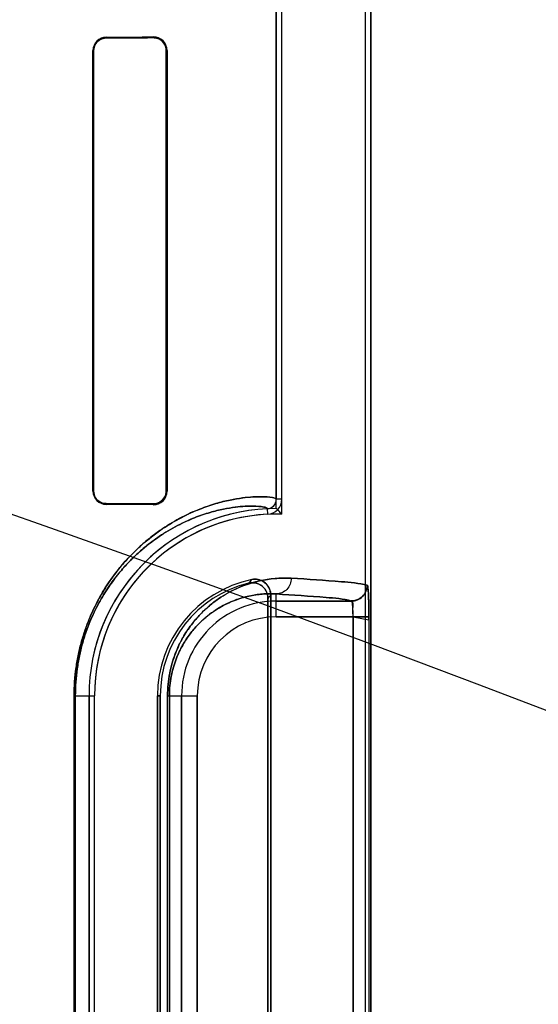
# Model space of a CAD drawing. Header units: millimetres. Extents: x 0 to 297, y 0 to 210.
# Tile 377 of 455: x 242.861 to 242.976, y 158.521 to 158.74. Entities that reach past the tile are written whole.
import ezdxf

# ---------------------------------------------------------------- set-up
doc = ezdxf.new("R2010")
doc.units = ezdxf.units.MM
doc.header["$LTSCALE"] = 16.335
doc.layers.get('0').update_dxf_attribs({"linetype": 'CONTINUOUS'})
for name, color, linetype in [('AXES_REF', 7, 'CONTINUOUS'), ('INTFCLR_1', 7, 'CONTINUOUS'), ('INTFCLR_72935', 7, 'CONTINUOUS')]:
    doc.layers.add(name, color=color, linetype=linetype)

msp = doc.modelspace()

# ---------------------------------------------------------------- linework, layer by layer
at = {"color": 7, "linetype": 'Continuous'}
for radius in [6.787079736, 6.7865, 6.743039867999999]:
    msp.add_circle((241.4889104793, 154.7114782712), radius, dxfattribs=at)
msp.add_arc((241.4889104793, 154.7114782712), 6.72, 278.2771290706, 261.7228709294, dxfattribs=at)
at = {"layer": 'AXES_REF', "color": 9, "linetype": 'Continuous'}
msp.add_circle((241.4889104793, 154.7114782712), 4.150003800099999, dxfattribs=at)
at = {"layer": 'AXES_REF', "color": 7, "linetype": 'Continuous'}
msp.add_arc((241.4889104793, 154.7114782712), 6.874, 113.0826847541, 66.9173152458, dxfattribs=at)
at = {"layer": 'AXES_REF', "color": 9, "linetype": 'Continuous'}
msp.add_arc((241.4889104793, 154.7114782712), 6.191158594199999, 94.4118118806, 85.5881881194, dxfattribs=at)
at = {"layer": 'INTFCLR_1', "color": 6, "linetype": 'Continuous'}
for p, q in [((242.9181925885, 159.0308693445), (242.9181925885, 158.6331548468)), ((242.9194268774, 158.6331548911), (242.9194268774, 159.0308575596)), ((242.9379582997, 159.0304801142), (242.9379582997, 157.1614683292)), ((242.9391925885, 159.0304683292), (242.9391925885, 157.1614683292)), ((242.8774412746, 158.7329683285), (242.8774412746, 158.6349683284)), ((242.877586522, 158.7329683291), (242.877586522, 158.634968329)), ((242.893721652, 158.634968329), (242.893721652, 158.7329683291)), ((242.8938990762, 158.6349683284), (242.8938990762, 158.7329683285)), ((242.916345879, 158.399812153), (242.916345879, 158.6111245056)), ((242.9169582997, 158.6118924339), (242.9169582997, 158.3990442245)), ((242.876555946, 158.5894683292), (242.876555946, 158.4214683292)), ((242.8777902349, 158.4214683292), (242.8777902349, 158.5894683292)), ((242.8917902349, 158.4214683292), (242.8917902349, 158.5894683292)), ((242.8924026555, 158.5894683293), (242.8924026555, 158.4214683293))]:
    msp.add_line(p, q, dxfattribs=at)
at = {"layer": 'INTFCLR_1', "color": 9, "linetype": 'Continuous'}
for p, q in [((242.880356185, 158.7357532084), (242.880356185, 158.7359033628)), ((242.890856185, 158.7359844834), (242.890856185, 158.7358153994)), ((242.8774412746, 158.7329683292), (242.877586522, 158.7329683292)), ((242.893721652, 158.7329683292), (242.8938990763, 158.7329683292)), ((242.877586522, 158.6349683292), (242.8774412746, 158.6349683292)), ((242.8938990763, 158.6349683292), (242.893721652, 158.6349683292)), ((242.9194268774, 158.6331546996), (242.9181925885, 158.6331546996)), ((242.880356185, 158.6320332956), (242.880356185, 158.6321834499)), ((242.890856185, 158.632121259), (242.890856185, 158.631952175)), ((242.916193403, 158.6310569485), (242.9162526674, 158.6298240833)), ((242.9181925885, 158.6070288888), (242.9181925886, 158.612099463)), ((242.9349151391, 158.6105283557), (242.9181925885, 158.6105283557)), ((242.9181925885, 158.6070288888), (242.9387884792, 158.6070288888)), ((242.9352921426, 158.4039077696), (242.9352921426, 158.6070288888)), ((242.9387884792, 158.6070288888), (242.9387884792, 158.4039077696)), ((242.8732516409, 158.4214683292), (242.8732516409, 158.5894683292)), ((242.8732516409, 158.5894683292), (242.8777902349, 158.5894683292)), ((242.8735098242, 158.5894683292), (242.8735098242, 158.4214683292)), ((242.8917902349, 158.5894683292), (242.8924026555, 158.5894683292)), ((242.8940143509, 158.4214683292), (242.8940143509, 158.5894683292)), ((242.8940143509, 158.5894683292), (242.900632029, 158.5894683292)), ((242.8944233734, 158.5894683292), (242.8944233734, 158.4214683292)), ((242.897132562, 158.5894683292), (242.897132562, 158.4214683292)), ((242.900632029, 158.4214683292), (242.900632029, 158.5894683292))]:
    msp.add_line(p, q, dxfattribs=at)
at = {"layer": 'INTFCLR_1', "color": 7, "linetype": 'Continuous'}
for points in [[(242.8917127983, 158.7356891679), (242.8916285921, 158.7357136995), (242.8915417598, 158.7357360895), (242.8914523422, 158.7357561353), (242.8913607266, 158.7357735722), (242.8912666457, 158.7357882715), (242.8911691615, 158.7358001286), (242.8910680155, 158.7358088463), (242.8909636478, 158.7358140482), (242.890856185, 158.7358153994)], [(242.890856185, 158.632121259), (242.8909635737, 158.6321226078), (242.8910679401, 158.6321278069), (242.8911691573, 158.6321365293), (242.8912668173, 158.6321484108), (242.891361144, 158.6321631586), (242.891452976, 158.6321806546), (242.891542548, 158.6322007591), (242.8916295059, 158.6322232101), (242.891713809, 158.6322478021)]]:
    msp.add_lwpolyline(points, dxfattribs=at)
at = {"layer": 'INTFCLR_1', "color": 6, "linetype": 'Continuous'}
for centre, radius, start, end in [((242.880376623, 158.7329680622), 0.0029353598, 90.3989334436, 179.9948008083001), ((242.8908823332, 158.7329678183), 0.003016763, 0.009691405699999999, 90.49662300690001), ((242.8803766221, 158.634968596), 0.0029353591, 180.0052227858, 269.6010829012), ((242.8908823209, 158.6349688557), 0.0030167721, 269.503613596, 359.9899854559), ((242.9160924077, 158.6331546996), 0.0021001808, 272.75556684, 360), ((242.9160924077, 158.6331546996), 0.0033344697, 272.7547926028, 1.17707e-05), ((242.9181925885, 158.5894683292), 0.0416366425, 92.75211805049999, 179.9999999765), ((242.9181925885, 158.5894683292), 0.0404023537, 92.7521173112, 179.9999988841), ((242.9181925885, 158.5894683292), 0.0264023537, 101.888918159, 179.9999982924), ((242.9181925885, 158.5894683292), 0.025789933, 103.835236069, 179.999999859)]:
    msp.add_arc(centre, radius, start, end, dxfattribs=at)
at = {"layer": 'INTFCLR_1', "color": 9, "linetype": 'Continuous'}
for centre, radius, start, end in [((242.9620838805, 158.5693674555), 0.0674069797, 137.040180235, 137.9559483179), ((242.9618619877, 158.5754537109), 0.0578283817, 140.9411471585, 141.9143409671), ((242.9181925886, 158.5894683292), 0.0210600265, 89.99999999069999, 179.9999999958), ((242.9181925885, 158.5894683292), 0.0175605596, 90.00000006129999, 179.9999997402)]:
    msp.add_arc(centre, radius, start, end, dxfattribs=at)
at = {"layer": 'INTFCLR_1', "color": 6, "linetype": 'Continuous'}
for centre, major_axis, start_param, end_param in [((242.553106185, 158.7364683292), (0.3650864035, 0), -0.4592997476, -0.3894356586), ((242.553106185, 158.7364683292), (0.3860864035, 0), -0.5593349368, -0.5057648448), ((242.553106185, 158.6314683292), (0.3860864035, 0), 0.5057648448, 0.5593349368), ((242.553106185, 158.6314683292), (0.3650864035, 0), 0.3894356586, 0.4592997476)]:
    msp.add_ellipse(centre, major_axis=major_axis, ratio=0.0034906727, start_param=start_param, end_param=end_param, dxfattribs=at)
for points, knots in [([(242.8803561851, 158.7357532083), (242.8798146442, 158.7357501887), (242.8783752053, 158.7353336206), (242.877586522, 158.7338366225), (242.877586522, 158.7329683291)], [0, 0, 0, 0, 0.3841203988, 1, 1, 1, 1]), ([(242.877586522, 158.634968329), (242.877586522, 158.6344925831), (242.8779308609, 158.6330658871), (242.8794280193, 158.6321886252), (242.8803561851, 158.6321834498)], [0, 0, 0, 0, 0.3388681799, 1, 1, 1, 1]), ([(242.9127533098, 158.6153043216), (242.9133015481, 158.6154197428), (242.9144737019, 158.615378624), (242.9163040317, 158.6143462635), (242.9169582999, 158.6128038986), (242.9169582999, 158.6118924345)], [0, 0, 0, 0, 0.2757344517, 0.5514160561, 1, 1, 1, 1]), ([(242.916345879, 158.6111245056), (242.916345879, 158.6116960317), (242.9160538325, 158.6128537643), (242.9146196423, 158.6144450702), (242.9129292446, 158.6147326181), (242.9120254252, 158.6145100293)], [0, 0, 0, 0, 0.2761842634, 0.5501881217, 1, 1, 1, 1])]:
    msp.add_open_spline(points, degree=3, knots=knots, dxfattribs=at)
at = {"layer": 'INTFCLR_1', "color": 7, "linetype": 'Continuous'}
for points, knots in [([(242.893721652, 158.7329683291), (242.893721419, 158.7334549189), (242.8933678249, 158.7349267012), (242.8918146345, 158.7358091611), (242.890856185, 158.7358153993)], [0, 0, 0, 0, 0.336726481, 1, 1, 1, 1]), ([(242.890856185, 158.6321212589), (242.891430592, 158.6321257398), (242.8929211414, 158.6325431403), (242.8937250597, 158.6340899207), (242.893721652, 158.634968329)], [0, 0, 0, 0, 0.3953805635, 1, 1, 1, 1]), ([(242.9383651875, 158.6140721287), (242.9383683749, 158.6134013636), (242.9380226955, 158.6122193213), (242.9367161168, 158.6108992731), (242.9355388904, 158.6105473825), (242.9348727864, 158.610550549)], [0, 0, 0, 0, 0.3692997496, 0.633266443, 1, 1, 1, 1]), ([(242.9349151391, 158.6105283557), (242.9358062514, 158.6105293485), (242.9376623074, 158.6112786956), (242.9384070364, 158.6131355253), (242.9384080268, 158.6140278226)], [0, 0, 0, 0, 0.4996677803, 1, 1, 1, 1]), ([(242.9383651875, 158.6140721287), (242.9385030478, 158.6142363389), (242.9386261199, 158.6127762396), (242.9387088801, 158.6119096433), (242.9387764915, 158.6094672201), (242.9387884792, 158.6079137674), (242.9387884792, 158.6070288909)], [0, 0, 0, 0, 0.090819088, 0.3065073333, 0.6251820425, 1, 1, 1, 1]), ([(242.9387884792, 158.6070288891), (242.9387884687, 158.607675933), (242.9387821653, 158.608920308), (242.9387410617, 158.6106642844), (242.9386925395, 158.6123586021), (242.9385523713, 158.6134450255), (242.9384080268, 158.6140278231)], [0, 0, 0, 0, 0.2764955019, 0.5316615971, 0.7456750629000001, 1, 1, 1, 1]), ([(242.9352921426, 158.6070288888), (242.9352921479, 158.6072540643), (242.9352876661, 158.6081343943), (242.9352083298, 158.6093658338), (242.9351273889, 158.6101211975), (242.93495994, 158.6106022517), (242.9348727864, 158.610550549)], [0, 0, 0, 0, 0.1877948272, 0.7473227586, 0.9154867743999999, 1, 1, 1, 1]), ([(242.9352921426, 158.6070288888), (242.9352921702, 158.6076146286), (242.9350995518, 158.6085531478), (242.9355011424, 158.610448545), (242.9349151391, 158.6105283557)], [0, 0, 0, 0, 0.4975901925, 1, 1, 1, 1])]:
    msp.add_open_spline(points, degree=3, knots=knots, dxfattribs=at)
at = {"layer": 'INTFCLR_1', "color": 9, "linetype": 'Continuous'}
for points, knots in [([(242.918192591, 158.633154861), (242.9181926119, 158.6332518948), (242.9178498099, 158.6334452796), (242.916817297, 158.6336490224), (242.915079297, 158.6337622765), (242.9128676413, 158.6336932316), (242.9105348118, 158.6334665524), (242.9077765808, 158.6329995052), (242.9052186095, 158.6323590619), (242.9029679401, 158.6316436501), (242.9004108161, 158.6307002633), (242.8969581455, 158.6291237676), (242.8934521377, 158.6270359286), (242.8909279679, 158.6252087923), (242.8893988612, 158.6239837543), (242.8877857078, 158.6225970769), (242.8857431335, 158.6206356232), (242.8833280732, 158.6179252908), (242.8813856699, 158.6153336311), (242.8798703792, 158.6129955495), (242.8783215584, 158.6103276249), (242.8769144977, 158.6073901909), (242.875696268, 158.6041859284), (242.8748664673, 158.6015315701), (242.8741741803, 158.5986980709), (242.8734695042, 158.5946777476), (242.8732516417, 158.5915624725), (242.8732516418, 158.5894683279)], [0, 0, 0, 0, 0.0041251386, 0.013256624, 0.0482721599, 0.0750908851, 0.1080998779, 0.1475758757, 0.194005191, 0.2200383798, 0.2479505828, 0.3098380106, 0.381104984, 0.4210116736, 0.4422270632, 0.4643841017, 0.5114301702, 0.5624937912, 0.6185532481, 0.6489211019, 0.6808998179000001, 0.7496577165, 0.7870645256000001, 0.8265679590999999, 0.8678085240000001, 0.9109729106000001, 1, 1, 1, 1]), ([(242.916193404, 158.631056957), (242.9161937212, 158.6311514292), (242.9158760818, 158.6313478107), (242.9148866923, 158.6315552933), (242.9132430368, 158.6316761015), (242.9111420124, 158.6316207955), (242.9089306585, 158.6314147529), (242.9063146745, 158.6309796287), (242.9038876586, 158.6303765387), (242.9017510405, 158.6296997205), (242.8993221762, 158.6288058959), (242.8960428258, 158.6273085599), (242.8927120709, 158.6253223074), (242.890313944, 158.6235824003), (242.8888604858, 158.6224148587), (242.8873272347, 158.6210930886), (242.8853855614, 158.6192228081), (242.8830902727, 158.616637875), (242.8812437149, 158.6141652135), (242.8798033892, 158.6119341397), (242.8783304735, 158.6093870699), (242.8769927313, 158.6065829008), (242.8758346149, 158.6035240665), (242.8750454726, 158.6009894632), (242.8743871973, 158.5982836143), (242.8737169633, 158.5944436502), (242.873509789, 158.5914684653), (242.8735098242, 158.5894683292)], [0, 0, 0, 0, 0.0042188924, 0.0133516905, 0.048284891, 0.0750250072, 0.1078940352, 0.147154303, 0.1934263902, 0.2194099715, 0.2472177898, 0.3089652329, 0.3801038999, 0.4199826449, 0.441193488, 0.4633435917, 0.5103684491, 0.5614635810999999, 0.6175595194, 0.6479869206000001, 0.6800148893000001, 0.7489116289, 0.7864124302, 0.8260117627, 0.8673817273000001, 0.9106793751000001, 1, 1, 1, 1]), ([(242.921532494, 158.61559893), (242.9204725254, 158.6156574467), (242.9182526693, 158.6156417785), (242.9147955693, 158.6151693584), (242.9110886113, 158.6141219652), (242.9079123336, 158.6126652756), (242.9053084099, 158.6110446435), (242.9036369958, 158.6097722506), (242.9023025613, 158.6085889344), (242.9009135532, 158.607218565), (242.8991982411, 158.6052091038), (242.8976557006, 158.6028693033), (242.8965171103, 158.6006888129), (242.8957070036, 158.5988028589), (242.8950051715, 158.5967166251), (242.8944549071, 158.5944446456), (242.8940971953, 158.592006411), (242.8940143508, 158.59032689), (242.8940143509, 158.589468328)], [0, 0, 0, 0, 0.0750536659, 0.1564805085, 0.2459796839, 0.3464559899, 0.4023291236, 0.4625807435, 0.4947026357, 0.5283756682, 0.6004715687, 0.6810517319, 0.7259046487, 0.7742538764, 0.8260146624, 0.8813433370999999, 0.9392998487, 1, 1, 1, 1]), ([(242.921532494, 158.61559893), (242.9215280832, 158.6147132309), (242.9208481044, 158.6128956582), (242.9190497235, 158.6121041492), (242.9181925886, 158.612099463)], [0, 0, 0, 0, 0.5081941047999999, 1, 1, 1, 1]), ([(242.9384080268, 158.6140278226), (242.9365528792, 158.6145303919), (242.9308714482, 158.6149581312), (242.9252573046, 158.6153932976), (242.921532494, 158.61559893)], [0, 0, 0, 0, 0.3400295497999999, 1, 1, 1, 1]), ([(242.9181925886, 158.612099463), (242.9172826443, 158.6121577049), (242.9153745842, 158.6121601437), (242.9123983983, 158.6117717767), (242.9092015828, 158.6108826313), (242.9064589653, 158.6096320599), (242.9042089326, 158.6082342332), (242.9024343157, 158.6068837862), (242.9006601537, 158.6052199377), (242.8989177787, 158.6031740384), (242.8975814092, 158.601140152), (242.8965944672, 158.5992436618), (242.8958918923, 158.5976019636), (242.8952831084, 158.595784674), (242.8948055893, 158.5938049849), (242.8944952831, 158.5916804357), (242.8944233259, 158.5902166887), (242.8944233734, 158.5894683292)], [0, 0, 0, 0, 0.0744477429, 0.1553151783, 0.2443339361, 0.3444117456, 0.4002041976, 0.4603600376, 0.5261873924, 0.5984175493, 0.6792891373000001, 0.724268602, 0.7728488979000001, 0.8249350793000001, 0.8805719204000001, 0.9388974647, 1, 1, 1, 1]), ([(242.9181925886, 158.612099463), (242.921883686, 158.6118938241), (242.927446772, 158.6114587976), (242.9330776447, 158.6110307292), (242.9349151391, 158.6105283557)], [0, 0, 0, 0, 0.659940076, 1, 1, 1, 1])]:
    msp.add_open_spline(points, degree=3, knots=knots, dxfattribs=at)
at = {"layer": 'INTFCLR_72935', "color": 6, "linetype": 'Continuous'}
for p, q in [((242.9181925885, 158.6311049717), (242.9181925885, 159.0308693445)), ((242.9194268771, 158.6298518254), (242.9194268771, 159.030845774)), ((242.9379582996, 159.0304918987), (242.9379582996, 157.1614683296)), ((242.9391925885, 157.1614683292), (242.9391925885, 159.0304683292)), ((242.8774412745, 158.6349683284), (242.8774412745, 158.7329683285)), ((242.8775865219, 158.634968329), (242.8775865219, 158.7329683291)), ((242.8937216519, 158.7329683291), (242.8937216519, 158.634968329)), ((242.8938990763, 158.7329683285), (242.8938990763, 158.6349683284)), ((242.916345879, 158.6111245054), (242.916345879, 158.3998121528)), ((242.9169582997, 158.3990442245), (242.9169582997, 158.6118924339)), ((242.876555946, 158.4214683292), (242.876555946, 158.5894683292)), ((242.8777902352, 158.421468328), (242.8777902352, 158.58946833)), ((242.8917902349, 158.5894683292), (242.8917902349, 158.4214683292)), ((242.8924026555, 158.4214683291), (242.8924026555, 158.5894683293))]:
    msp.add_line(p, q, dxfattribs=at)
at = {"layer": 'INTFCLR_72935', "color": 9, "linetype": 'Continuous'}
for p, q in [((242.880356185, 158.7359033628), (242.880356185, 158.7357532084)), ((242.890856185, 158.7358153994), (242.890856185, 158.7359844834)), ((242.877586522, 158.7329683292), (242.8774412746, 158.7329683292)), ((242.8938990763, 158.7329683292), (242.893721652, 158.7329683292)), ((242.8774412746, 158.6349683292), (242.877586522, 158.6349683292)), ((242.893721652, 158.6349683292), (242.8938990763, 158.6349683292)), ((242.880356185, 158.6321834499), (242.880356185, 158.6320332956)), ((242.890856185, 158.631952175), (242.890856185, 158.632121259)), ((242.9181925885, 158.6070288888), (242.9181925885, 158.612099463)), ((242.9181925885, 158.6105283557), (242.9349151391, 158.6105283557)), ((242.9352921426, 158.6070288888), (242.9181925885, 158.6070288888)), ((242.9352921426, 158.6070288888), (242.9352921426, 158.4039077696)), ((242.9387884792, 158.6070288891), (242.9387884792, 158.4039077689)), ((242.8732516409, 158.5894683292), (242.8777902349, 158.5894683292)), ((242.8732516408, 158.4214683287), (242.8732516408, 158.5894683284)), ((242.8735098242, 158.4214683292), (242.8735098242, 158.5894683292)), ((242.8924026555, 158.5894683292), (242.8917902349, 158.5894683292)), ((242.8940143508, 158.4214683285), (242.8940143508, 158.5894683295)), ((242.8940143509, 158.5894683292), (242.900632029, 158.5894683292)), ((242.8944233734, 158.4214683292), (242.8944233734, 158.5894683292)), ((242.897132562, 158.4214683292), (242.897132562, 158.5894683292)), ((242.900632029, 158.5894683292), (242.900632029, 158.4214683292))]:
    msp.add_line(p, q, dxfattribs=at)
at = {"layer": 'INTFCLR_72935', "color": 7, "linetype": 'Continuous'}
for p, q in [((242.9387884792, 158.6070288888), (242.9352921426, 158.6070288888)), ((242.9352921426, 158.6070288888), (242.9387899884, 158.6063526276))]:
    msp.add_line(p, q, dxfattribs=at)
for points in [[(242.890856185, 158.7358153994), (242.8909635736, 158.7358140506), (242.89106794, 158.7358088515), (242.8911691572, 158.7358001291), (242.8912668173, 158.7357882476), (242.8913611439, 158.7357734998), (242.8914529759, 158.7357560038), (242.891542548, 158.7357358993), (242.8916295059, 158.7357134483), (242.891713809, 158.7356888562)], [(242.8917127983, 158.6322474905), (242.8916285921, 158.6322229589), (242.8915417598, 158.6322005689), (242.8914523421, 158.632180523), (242.8913607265, 158.6321630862), (242.8912666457, 158.6321483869), (242.8911691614, 158.6321365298), (242.8910680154, 158.6321278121), (242.8909636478, 158.6321226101), (242.890856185, 158.632121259)]]:
    msp.add_lwpolyline(points, dxfattribs=at)
at = {"layer": 'INTFCLR_72935', "color": 6, "linetype": 'Continuous'}
for centre, radius, start, end in [((242.880376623, 158.732968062), 0.00293536, 90.3989360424, 179.9947983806), ((242.890882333, 158.7329678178), 0.0030167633, 0.0096995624, 90.4966190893), ((242.8803766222, 158.6349685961), 0.0029353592, 180.0052252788, 269.6010803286), ((242.8908823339, 158.63496884), 0.0030167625, 269.5033637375, 359.9902837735), ((242.9181925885, 158.5894683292), 0.0416366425, 90, 180.0000000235), ((242.8367836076, 158.5496866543), 0.1151362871, 44.1279711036, 45.00328537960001), ((242.9181925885, 158.5894683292), 0.0404023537, 88.24934628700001, 179.9999988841), ((242.9181925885, 158.5894683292), 0.0264023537, 101.888918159, 179.9999982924), ((242.9181925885, 158.5894683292), 0.025789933, 103.8352360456, 179.9999997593)]:
    msp.add_arc(centre, radius, start, end, dxfattribs=at)
at = {"layer": 'INTFCLR_72935', "color": 9, "linetype": 'Continuous'}
for centre, radius, start, end in [((242.962083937, 158.5693674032), 0.0674070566, 137.0401804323, 137.9559474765), ((242.9618620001, 158.5754537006), 0.0578283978, 140.9411469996, 141.9143405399), ((242.9181925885, 158.5894683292), 0.0210600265, 90.0000000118, 180.0000000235), ((242.9181925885, 158.5894683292), 0.0175605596, 90.00000006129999, 179.9999997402)]:
    msp.add_arc(centre, radius, start, end, dxfattribs=at)
at = {"layer": 'INTFCLR_72935', "color": 6, "linetype": 'Continuous'}
for centre, major_axis, start_param, end_param in [((242.553106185, 158.7364683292), (0.3650864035, 0), -0.4592997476, -0.3894356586), ((242.553106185, 158.7364683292), (0.3860864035, 0), -0.5593349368, -0.5057648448), ((242.553106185, 158.6314683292), (0.3860864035, 0), 0.5057648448, 0.5593349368), ((242.553106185, 158.6314683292), (0.3650864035, 0), 0.3894356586, 0.4592997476)]:
    msp.add_ellipse(centre, major_axis=major_axis, ratio=0.0034906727, start_param=start_param, end_param=end_param, dxfattribs=at)
for points, knots in [([(242.8775865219, 158.7329683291), (242.8775865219, 158.7335232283), (242.8780089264, 158.7349678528), (242.8795002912, 158.7357484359), (242.880356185, 158.7357532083)], [0, 0, 0, 0, 0.3933206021, 1, 1, 1, 1]), ([(242.880356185, 158.6321834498), (242.8798146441, 158.6321864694), (242.8783752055, 158.632603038), (242.8775865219, 158.6341000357), (242.8775865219, 158.634968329)], [0, 0, 0, 0, 0.3841204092, 1, 1, 1, 1]), ([(242.916193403, 158.6310569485), (242.9167084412, 158.6310817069), (242.9177676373, 158.6315480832), (242.918192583, 158.6326300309), (242.9181925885, 158.6331548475)], [0, 0, 0, 0, 0.4955867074, 1, 1, 1, 1]), ([(242.9169582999, 158.6118924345), (242.9169582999, 158.6124526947), (242.9166765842, 158.6135912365), (242.9152892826, 158.6151696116), (242.9136452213, 158.6154920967), (242.9127533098, 158.6153043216)], [0, 0, 0, 0, 0.2757362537, 0.5514164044, 1, 1, 1, 1]), ([(242.9120254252, 158.6145100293), (242.9125803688, 158.6146466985), (242.9137743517, 158.6146399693), (242.9156624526, 158.613627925), (242.916345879, 158.6120553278), (242.916345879, 158.6111245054)], [0, 0, 0, 0, 0.2761837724, 0.5501894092, 1, 1, 1, 1]), ([(242.9384080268, 158.6140278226), (242.9384070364, 158.6131355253), (242.9376623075, 158.6112786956), (242.9358062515, 158.6105293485), (242.9349151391, 158.6105283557)], [0, 0, 0, 0, 0.5003322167, 1, 1, 1, 1]), ([(242.9352921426, 158.6070288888), (242.9352941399, 158.6072462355), (242.9352982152, 158.6081454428), (242.9352164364, 158.6093617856), (242.9351495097, 158.6101714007), (242.9349873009, 158.6105528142), (242.9349151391, 158.6105283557)], [0, 0, 0, 0, 0.1826563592, 0.7651859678, 0.9359698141, 1, 1, 1, 1])]:
    msp.add_open_spline(points, degree=3, knots=knots, dxfattribs=at)
at = {"layer": 'INTFCLR_72935', "color": 7, "linetype": 'Continuous'}
for points, knots in [([(242.890856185, 158.7358153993), (242.8914305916, 158.7358109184), (242.8929211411, 158.7353935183), (242.8937250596, 158.7338467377), (242.8937216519, 158.7329683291)], [0, 0, 0, 0, 0.3953803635, 1, 1, 1, 1]), ([(242.8937216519, 158.634968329), (242.8937214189, 158.634481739), (242.8933678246, 158.6330099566), (242.8918146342, 158.6321274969), (242.890856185, 158.6321212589)], [0, 0, 0, 0, 0.3367266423, 1, 1, 1, 1]), ([(242.9384080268, 158.6140278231), (242.9385524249, 158.6134445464), (242.9386926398, 158.6123572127), (242.9387411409, 158.6106616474), (242.938782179, 158.6089181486), (242.938788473, 158.607674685), (242.9387884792, 158.6070288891)], [0, 0, 0, 0, 0.2545291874, 0.4687271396, 0.7240375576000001, 1, 1, 1, 1]), ([(242.9387899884, 158.6063526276), (242.9387920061, 158.6068033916), (242.938786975, 158.6079129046), (242.9387723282, 158.6094214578), (242.9387386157, 158.6108360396), (242.9386839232, 158.6120835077), (242.9386375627, 158.6131361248), (242.9385135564, 158.6137666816), (242.9384646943, 158.6140124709), (242.9384080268, 158.6140278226)], [0, 0, 0, 0, 0.1753970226, 0.4315905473, 0.5876692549, 0.7243269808, 0.9227195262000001, 0.9771554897, 1, 1, 1, 1])]:
    msp.add_open_spline(points, degree=3, knots=knots, dxfattribs=at)
at = {"layer": 'INTFCLR_72935', "color": 9, "linetype": 'Continuous'}
for points, knots in [([(242.8732516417, 158.5894683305), (242.8732516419, 158.5915601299), (242.8734689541, 158.594671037), (242.8741713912, 158.5986838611), (242.8748604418, 158.6015090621), (242.8756865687, 158.6041575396), (242.8769000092, 158.6073563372), (242.8783017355, 158.6102890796), (242.8798448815, 158.612953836), (242.8813599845, 158.6152975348), (242.8829552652, 158.6174299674), (242.8846040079, 158.6193575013), (242.8861799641, 158.6210548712), (242.8888118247, 158.6235829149), (242.8925584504, 158.6265021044), (242.8963358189, 158.6287543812), (242.8991649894, 158.6301316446), (242.901681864, 158.6312007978), (242.9045902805, 158.6322023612), (242.9077941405, 158.6330035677), (242.9105622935, 158.6334704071), (242.9128992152, 158.6336954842), (242.915104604, 158.6337616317), (242.916830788, 158.6336471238), (242.917855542, 158.633443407), (242.9181926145, 158.633250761), (242.9181925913, 158.6331548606)], [0, 0, 0, 0, 0.0889302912, 0.1320109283, 0.1731077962, 0.212468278, 0.2498811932, 0.3184911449, 0.3503407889, 0.3807521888, 0.4370994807, 0.4633826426, 0.4885643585, 0.5355429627, 0.6183983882, 0.6898525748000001, 0.7220784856, 0.7521177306, 0.8060655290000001, 0.8526625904, 0.8923367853, 0.9253917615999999, 0.9521384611, 0.9869002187, 0.9959229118, 1, 1, 1, 1]), ([(242.8735098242, 158.5894683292), (242.8735098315, 158.5914662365), (242.8737164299, 158.5944372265), (242.8743844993, 158.5982698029), (242.8750396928, 158.6009676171), (242.875825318, 158.6034967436), (242.8769790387, 158.6065508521), (242.8783118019, 158.6093507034), (242.8797793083, 158.611894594), (242.8812195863, 158.6141311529), (242.8827360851, 158.616165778), (242.8843035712, 158.6180044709), (242.8858013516, 158.6196231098), (242.8883018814, 158.6220325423), (242.891861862, 158.6248133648), (242.8954507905, 158.6269568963), (242.8981392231, 158.6282657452), (242.9005293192, 158.6292805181), (242.9032911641, 158.6302287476), (242.906331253, 158.6309833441), (242.9089568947, 158.631418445), (242.9111722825, 158.6316229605), (242.9132670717, 158.6316752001), (242.9148993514, 158.6315533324), (242.9158814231, 158.6313459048), (242.9161937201, 158.6311503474), (242.9161934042, 158.6310569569)], [0, 0, 0, 0, 0.08922402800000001, 0.1324361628, 0.1736527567, 0.2131148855, 0.2506307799, 0.3193874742, 0.3512774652, 0.3817431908, 0.4381498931, 0.4644261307, 0.4896223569, 0.536609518, 0.6193696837, 0.6907225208, 0.7228578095, 0.7528493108, 0.8066400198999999, 0.8530711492, 0.8925523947, 0.9254639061, 0.9521190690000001, 0.9868027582, 0.9958292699, 1, 1, 1, 1]), ([(242.8940143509, 158.5894683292), (242.8940143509, 158.5903175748), (242.8940961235, 158.5919936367), (242.894450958, 158.5944246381), (242.895000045, 158.5966980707), (242.8956972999, 158.5987769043), (242.8965025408, 158.6006575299), (242.8973831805, 158.6023501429), (242.8983173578, 158.6038738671), (242.8995747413, 158.6056500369), (242.9012051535, 158.6075603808), (242.9032503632, 158.6094769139), (242.9052921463, 158.6110331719), (242.9078889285, 158.61265236), (242.9110596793, 158.614111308), (242.9142259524, 158.6150100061), (242.9166207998, 158.6154190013), (242.9188332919, 158.6156457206), (242.9204699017, 158.6156575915), (242.9215324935, 158.61559893)], [0, 0, 0, 0, 0.0600375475, 0.1184073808, 0.1734336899, 0.2251567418, 0.2732358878, 0.3179126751, 0.3599266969, 0.3994875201, 0.47167102, 0.537033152, 0.5972817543, 0.6528632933, 0.7531314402, 0.8428522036, 0.8846845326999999, 0.9247655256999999, 1, 1, 1, 1]), ([(242.9215324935, 158.61559893), (242.9215280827, 158.614713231), (242.9208481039, 158.6128956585), (242.9190497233, 158.6121041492), (242.9181925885, 158.612099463)], [0, 0, 0, 0, 0.5081941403, 1, 1, 1, 1]), ([(242.9215324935, 158.61559893), (242.9252573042, 158.6153932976), (242.9308714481, 158.6149581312), (242.9365528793, 158.6145303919), (242.9384080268, 158.6140278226)], [0, 0, 0, 0, 0.6599704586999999, 1, 1, 1, 1]), ([(242.8944233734, 158.5894683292), (242.8944233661, 158.5902085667), (242.8944943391, 158.5916693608), (242.894802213, 158.5937878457), (242.8952786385, 158.5957685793), (242.8958834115, 158.5975790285), (242.8965818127, 158.5992163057), (242.8973455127, 158.6006893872), (242.8981554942, 158.6020148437), (242.899245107, 158.6035582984), (242.9006572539, 158.6052166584), (242.902427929, 158.6068779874), (242.9041948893, 158.6082243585), (242.9064387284, 158.6096209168), (242.9091766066, 158.6108734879), (242.9119079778, 158.6116368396), (242.9139711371, 158.6119770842), (242.9158739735, 158.6121594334), (242.9172803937, 158.6121578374), (242.9181925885, 158.612099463)], [0, 0, 0, 0, 0.0604339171, 0.1191792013, 0.1745255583, 0.2265330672, 0.2748338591, 0.3197007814, 0.3618819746, 0.401549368, 0.4738586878, 0.5392604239, 0.5994174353, 0.6549168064, 0.7547846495, 0.8440250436, 0.8855731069, 0.9253749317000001, 1, 1, 1, 1]), ([(242.9349151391, 158.6105283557), (242.933077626, 158.6110306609), (242.92744679, 158.6114588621), (242.9218836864, 158.6118938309), (242.9181925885, 158.612099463)], [0, 0, 0, 0, 0.3400599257, 1, 1, 1, 1])]:
    msp.add_open_spline(points, degree=3, knots=knots, dxfattribs=at)

doc.saveas('drawing.dxf')
